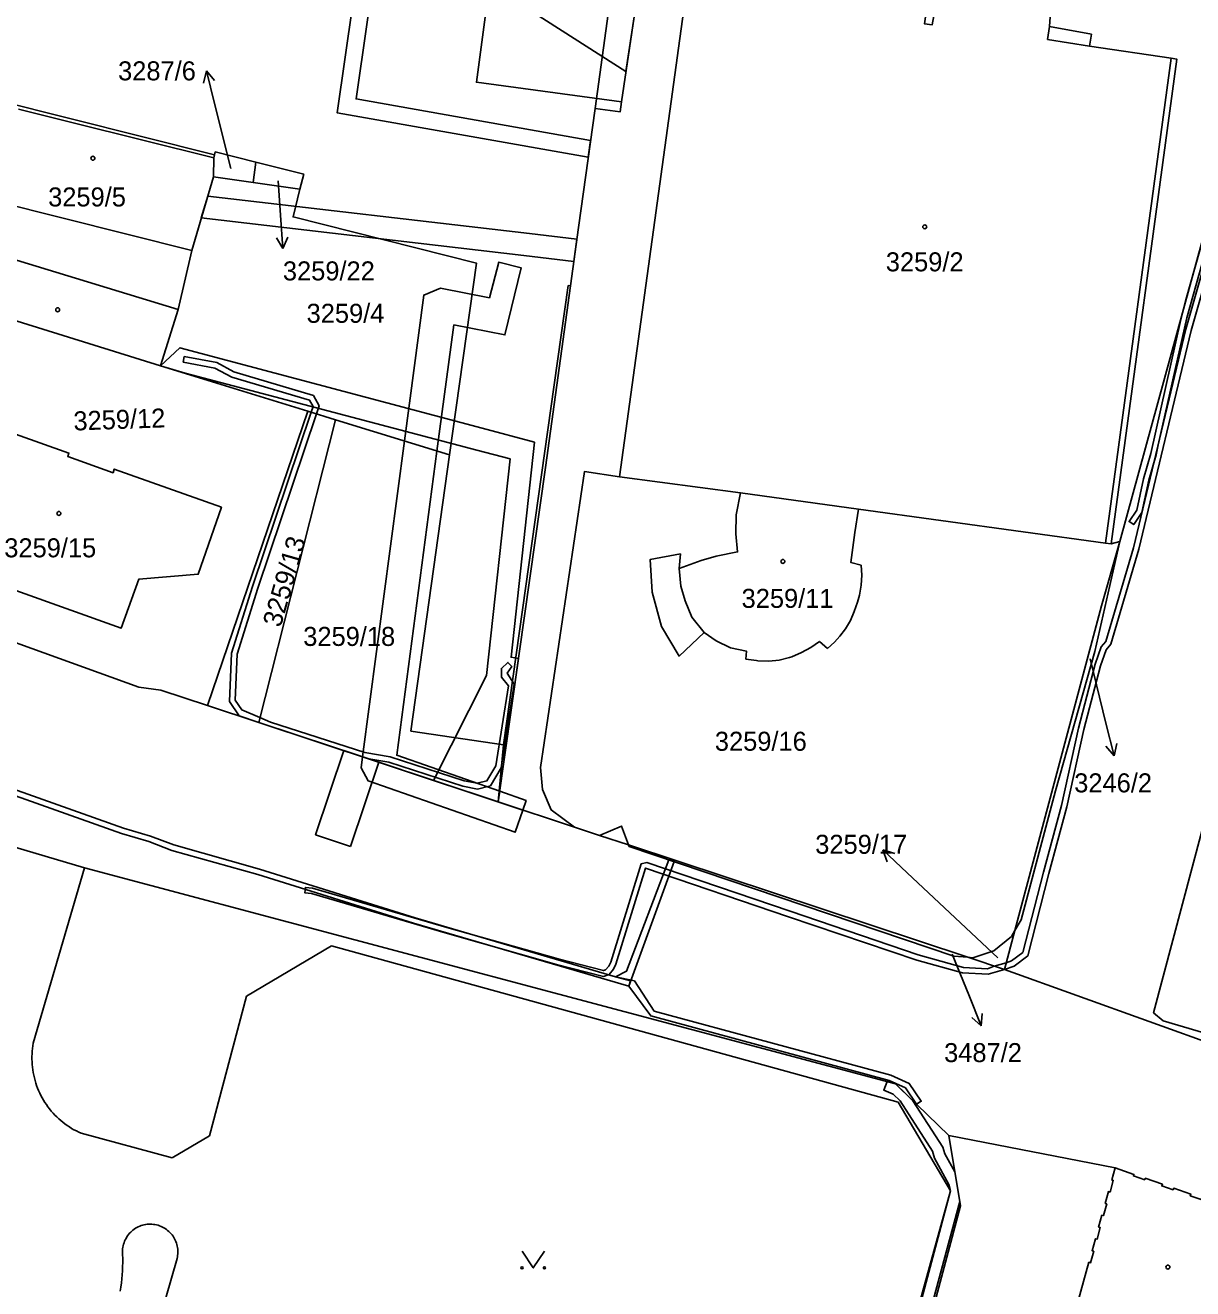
# Model space of a CAD drawing. Extents: x -756746 to -753363, y -1166406 to -1161727.
# Drawn here: x -755852.8 to -755748.4, y -1165303.9 to -1165191 of the extents above; entities that cross this region are included whole.
import ezdxf

# ---------------------------------------------------------------- set-up
doc = ezdxf.new("R2010")
doc.units = 0
for name, color, linetype in [('Hranice parcel', 7, 'Continuous'), ('Parcelní čísla', 7, 'Continuous'), ('Pop  PČ popisy', 7, 'Continuous'), ('Vnitřní kresba', 7, 'Continuous'), ('Věcná břemena k části', 7, 'Continuous'), ('Značky budov', 7, 'Continuous'), ('Značky kultur', 7, 'Continuous')]:
    doc.layers.add(name, color=color, linetype=linetype)

msp = doc.modelspace()

# ---------------------------------------------------------------- linework, layer by layer
at = {"layer": 'Hranice parcel'}
for p, q in [((-755754.95, -1165237.15), (-755744.19, -1165197.8)), ((-755835.96, -1165204.55), (-755835.93, -1165202.84)), ((-755832.18, -1165203.23), (-755832.43, -1165205.04)), ((-755835.96, -1165204.55), (-755837.91, -1165211.14)), ((-755832.43, -1165205.04), (-755835.96, -1165204.55)), ((-755828.23, -1165205.63), (-755832.43, -1165205.04)), ((-755859.44, -1165215.6), (-755840.69, -1165221.42)), ((-755840.69, -1165221.42), (-755827.53, -1165225.49)), ((-755836.51, -1165251.8), (-755827.53, -1165225.49)), ((-755827.53, -1165225.49), (-755825.06, -1165226.25)), ((-755831.92, -1165253.31), (-755825.06, -1165226.25)), ((-755814.86, -1165229.4), (-755825.06, -1165226.25)), ((-755806.28, -1165230.52), (-755810.51, -1165260.41)), ((-755799.67, -1165231.37), (-755788.86, -1165232.8)), ((-755788.86, -1165232.8), (-755778.31, -1165234.25)), ((-755754.95, -1165237.15), (-755755.74, -1165237.34)), ((-755781.81, -1165246.08), (-755781.09, -1165246.7)), ((-755836.51, -1165251.8), (-755831.92, -1165253.31)), ((-755810.51, -1165260.41), (-755831.92, -1165253.31)), ((-755810.51, -1165260.41), (-755810.03, -1165255.3)), ((-755810.51, -1165260.41), (-755803.68, -1165262.67)), ((-755798.87, -1165264.26), (-755768.55, -1165274.3)), ((-755764.34, -1165271.91), (-755765.27, -1165275.39)), ((-755768.55, -1165274.3), (-755765.27, -1165275.39)), ((-755765.27, -1165275.39), (-755736.6, -1165285.7)), ((-755755.38, -1165293.11), (-755770.24, -1165290.22))]:
    msp.add_line(p, q, dxfattribs=at)
for points in [[(-755780.01, -1165154.81), (-755783.79, -1165184.56), (-755797.72, -1165182.67), (-755798.37, -1165190.23), (-755799.5, -1165197.84), (-755799.61, -1165198.73), (-755801.85, -1165198.44), (-755803.34, -1165209.06), (-755804.06, -1165214.29), (-755806.28, -1165230.52)], [(-755770.91, -1165186.62), (-755771.73, -1165190.96), (-755772.41, -1165190.87), (-755772.25, -1165189.81), (-755793.57, -1165186.97), (-755793.71, -1165188.03), (-755799.67, -1165231.37)], [(-755755.74, -1165237.34), (-755749.86, -1165194.02), (-755750.36, -1165193.95), (-755757.66, -1165192.85), (-755757.5, -1165191.8), (-755761.24, -1165191.11), (-755761.02, -1165188.03)], [(-755853.38, -1165198.48), (-755848.62, -1165199.7), (-755835.93, -1165202.84)], [(-755835.93, -1165202.84), (-755835.87, -1165202.59), (-755835.8, -1165202.32), (-755832.18, -1165203.23)], [(-755832.18, -1165203.23), (-755827.9, -1165204.3), (-755828.23, -1165205.63)], [(-755828.23, -1165205.63), (-755828.85, -1165208.13), (-755812.46, -1165212.25), (-755814.86, -1165229.4)], [(-755837.91, -1165211.14), (-755839.13, -1165216.39), (-755840.69, -1165221.42)], [(-755864.25, -1165242.34), (-755858.45, -1165225.85), (-755848.88, -1165229.24), (-755848.99, -1165229.55), (-755844.94, -1165230.99), (-755844.83, -1165230.67), (-755835.26, -1165234.07), (-755837.33, -1165240.06), (-755842.63, -1165240.5), (-755844.21, -1165244.87), (-755853.64, -1165241.53), (-755864.25, -1165242.34)], [(-755810.03, -1165255.3), (-755818.32, -1165254.08), (-755814.86, -1165229.4)], [(-755799.67, -1165231.37), (-755802.81, -1165230.89), (-755806.74, -1165257.33), (-755806.56, -1165259.31), (-755805.78, -1165261.13), (-755803.68, -1165262.67)], [(-755788.86, -1165232.8), (-755789.25, -1165234.75), (-755789.28, -1165236.46), (-755789.12, -1165238.07), (-755791.04, -1165238.46), (-755792.38, -1165238.84), (-755794.34, -1165239.56), (-755794.23, -1165238.24), (-755796.92, -1165238.74), (-755796.75, -1165241.66), (-755795.91, -1165244.74), (-755794.35, -1165247.38), (-755792.1, -1165245.28), (-755791.04, -1165246), (-755789.74, -1165246.65), (-755788.33, -1165246.93), (-755788.38, -1165247.65)], [(-755778.07, -1165239.26), (-755779, -1165239.01), (-755778.63, -1165236.32), (-755778.31, -1165234.25)], [(-755778.31, -1165234.25), (-755756.24, -1165237.28), (-755755.74, -1165237.34)], [(-755754.95, -1165237.15), (-755757.19, -1165246.97), (-755760.69, -1165259.43), (-755763.78, -1165270.94), (-755764.34, -1165271.91)], [(-755754.95, -1165237.15), (-755756.59, -1165242.9), (-755764.34, -1165271.91)], [(-755781.09, -1165246.7), (-755780.45, -1165246.14), (-755779.97, -1165245.61), (-755779.46, -1165244.93), (-755779.04, -1165244.19), (-755778.71, -1165243.4), (-755778.39, -1165242.56), (-755778.22, -1165241.93), (-755778.07, -1165241.05), (-755778.02, -1165240.15), (-755778.07, -1165239.26)], [(-755864.25, -1165242.34), (-755842.64, -1165250.15), (-755840.66, -1165250.43), (-755836.51, -1165251.8)], [(-755788.38, -1165247.65), (-755787.43, -1165247.78), (-755787.3, -1165247.8), (-755786.34, -1165247.82), (-755785.39, -1165247.74), (-755784.48, -1165247.5), (-755784.28, -1165247.43), (-755783.41, -1165247.07), (-755782.58, -1165246.62), (-755781.81, -1165246.08)], [(-755770.24, -1165290.22), (-755775.01, -1165285.6), (-755847.49, -1165266.29), (-755854.52, -1165264.21), (-755855.29, -1165264.08), (-755878.63, -1165256.24)], [(-755746.65, -1165259.79), (-755746.75, -1165259.77), (-755751.94, -1165279.26), (-755751.09, -1165279.99), (-755736.24, -1165284.35)], [(-755803.68, -1165262.67), (-755801.45, -1165263.4), (-755798.87, -1165264.26)], [(-755798.87, -1165264.26), (-755798.82, -1165264.39), (-755769.79, -1165274.21), (-755768.55, -1165274.3)], [(-755768.55, -1165274.3), (-755768.09, -1165274.34), (-755766.2, -1165273.71), (-755764.65, -1165272.45), (-755764.34, -1165271.91)], [(-755770.24, -1165290.22), (-755769.2, -1165296.5), (-755780.52, -1165339.02), (-755785.28, -1165356.66), (-755787.3, -1165364.42), (-755792.35, -1165382.62), (-755794.89, -1165387.85)], [(-755758.67, -1165305.02), (-755757.72, -1165301.56), (-755757.57, -1165301.6), (-755757.29, -1165300.57), (-755757.43, -1165300.53), (-755757.14, -1165299.46), (-755756.99, -1165299.5), (-755756.7, -1165298.46), (-755756.85, -1165298.42), (-755756.55, -1165297.35), (-755756.41, -1165297.39), (-755756.12, -1165296.35), (-755756.26, -1165296.31), (-755755.97, -1165295.24), (-755755.82, -1165295.28), (-755755.54, -1165294.24), (-755755.68, -1165294.2), (-755755.38, -1165293.11)], [(-755740.84, -1165298.19), (-755742.57, -1165297.59), (-755742.62, -1165297.73), (-755743.61, -1165297.38), (-755743.57, -1165297.24), (-755745.12, -1165296.69), (-755745.17, -1165296.83), (-755746.14, -1165296.49), (-755746.09, -1165296.35), (-755747.63, -1165295.82), (-755747.67, -1165295.96), (-755748.66, -1165295.61), (-755748.61, -1165295.47), (-755750.14, -1165294.94), (-755750.19, -1165295.08), (-755751.2, -1165294.73), (-755751.15, -1165294.58), (-755752.68, -1165294.05), (-755752.73, -1165294.19), (-755753.74, -1165293.84), (-755753.69, -1165293.7), (-755755.38, -1165293.11)]]:
    msp.add_lwpolyline(points, dxfattribs=at)
at = {"layer": 'Pop  PČ popisy'}
for p, q in [((-755836.6, -1165195.07), (-755836.84, -1165196.16)), ((-755835.87, -1165197.98), (-755836.6, -1165195.07)), ((-755836.6, -1165195.07), (-755835.87, -1165195.92)), ((-755834.4, -1165203.81), (-755835.87, -1165197.98)), ((-755830.17, -1165204.91), (-755829.96, -1165207.96)), ((-755829.96, -1165207.96), (-755829.75, -1165210.95)), ((-755829.75, -1165210.95), (-755830.32, -1165209.99)), ((-755829.75, -1165210.95), (-755829.32, -1165209.92)), ((-755757.61, -1165247.61), (-755756.19, -1165253.37)), ((-755756.19, -1165253.37), (-755755.46, -1165256.28)), ((-755755.46, -1165256.28), (-755755.22, -1165255.19)), ((-755755.46, -1165256.28), (-755756.19, -1165255.43)), ((-755773.95, -1165266.76), (-755776.15, -1165264.71)), ((-755776.15, -1165264.71), (-755775.07, -1165265.03)), ((-755776.15, -1165264.71), (-755775.75, -1165265.76)), ((-755765.87, -1165274.35), (-755773.95, -1165266.76)), ((-755769.94, -1165274.01), (-755768.46, -1165277.65)), ((-755768.46, -1165277.65), (-755767.34, -1165280.43)), ((-755767.34, -1165280.43), (-755768.18, -1165279.69)), ((-755767.34, -1165280.43), (-755767.25, -1165279.32))]:
    msp.add_line(p, q, dxfattribs=at)
at = {"layer": 'Vnitřní kresba'}
for p, q in [((-755801.85, -1165198.44), (-755799.58, -1165181.93)), ((-755761.24, -1165191.11), (-755761.42, -1165192.28)), ((-755761.42, -1165192.28), (-755757.66, -1165192.85)), ((-755750.36, -1165193.95), (-755756.24, -1165237.28)), ((-755835.87, -1165202.59), (-755860.62, -1165196.36)), ((-755856.22, -1165206.52), (-755837.91, -1165211.14)), ((-755857.84, -1165210.71), (-755839.13, -1165216.39)), ((-755805.52, -1165223.13), (-755804.27, -1165214.24)), ((-755804.27, -1165214.24), (-755804.06, -1165214.29)), ((-755810.03, -1165255.3), (-755805.52, -1165223.13)), ((-755794.19, -1165241.14), (-755794.34, -1165239.56)), ((-755793.8, -1165242.44), (-755794.19, -1165241.14)), ((-755793.21, -1165243.89), (-755793.8, -1165242.44)), ((-755792.1, -1165245.28), (-755793.21, -1165243.89)), ((-755847.49, -1165266.29), (-755852.07, -1165281.98)), ((-755833.02, -1165277.76), (-755825.42, -1165273.28)), ((-755825.42, -1165273.28), (-755774.76, -1165287.26)), ((-755836.32, -1165290.26), (-755833.02, -1165277.76)), ((-755774.76, -1165287.26), (-755770.09, -1165295.16)), ((-755847.79, -1165290.03), (-755839.66, -1165292.21)), ((-755839.66, -1165292.21), (-755836.32, -1165290.26)), ((-755770.09, -1165295.16), (-755780.66, -1165333.38)), ((-755839.22, -1165301.22), (-755843.03, -1165314.44))]:
    msp.add_line(p, q, dxfattribs=at)
for points in [[(-755801.45, -1165263.4), (-755799.5, -1165262.57), (-755798.87, -1165264.26)], [(-755852.07, -1165281.98), (-755852.11, -1165282.22), (-755852.14, -1165282.45), (-755852.17, -1165282.69), (-755852.18, -1165282.93), (-755852.19, -1165283.17), (-755852.19, -1165283.41), (-755852.18, -1165283.65), (-755852.17, -1165283.89), (-755852.14, -1165284.13), (-755852.11, -1165284.37), (-755852.08, -1165284.6), (-755852.03, -1165284.84), (-755851.97, -1165285.07), (-755851.91, -1165285.31), (-755851.84, -1165285.54), (-755851.77, -1165285.76), (-755851.68, -1165285.99), (-755851.59, -1165286.21), (-755851.49, -1165286.43), (-755851.39, -1165286.64), (-755851.28, -1165286.86), (-755851.16, -1165287.06), (-755851.03, -1165287.27), (-755850.9, -1165287.47), (-755850.76, -1165287.66), (-755850.61, -1165287.85), (-755850.46, -1165288.04), (-755850.3, -1165288.22), (-755850.14, -1165288.4), (-755849.97, -1165288.57), (-755849.79, -1165288.73), (-755849.61, -1165288.89), (-755849.43, -1165289.04), (-755849.24, -1165289.19), (-755849.04, -1165289.33), (-755848.84, -1165289.46), (-755848.64, -1165289.59), (-755848.43, -1165289.71), (-755848.22, -1165289.82), (-755848.01, -1165289.93), (-755847.79, -1165290.03)], [(-755844.09, -1165300.49), (-755844.08, -1165300.35), (-755844.06, -1165300.21), (-755844.03, -1165300.08), (-755844, -1165299.94), (-755843.95, -1165299.81), (-755843.91, -1165299.68), (-755843.85, -1165299.55), (-755843.78, -1165299.43), (-755843.71, -1165299.3), (-755843.64, -1165299.19), (-755843.55, -1165299.08), (-755843.46, -1165298.97), (-755843.36, -1165298.87), (-755843.26, -1165298.77), (-755843.16, -1165298.69), (-755843.04, -1165298.6), (-755842.93, -1165298.52), (-755842.81, -1165298.45), (-755842.68, -1165298.39), (-755842.56, -1165298.33), (-755842.42, -1165298.28), (-755842.29, -1165298.24), (-755842.16, -1165298.21), (-755842.02, -1165298.18), (-755841.88, -1165298.16), (-755841.74, -1165298.15), (-755841.6, -1165298.15), (-755841.46, -1165298.16), (-755841.32, -1165298.17), (-755841.19, -1165298.19), (-755841.05, -1165298.22), (-755840.91, -1165298.25), (-755840.78, -1165298.3), (-755840.65, -1165298.35), (-755840.52, -1165298.41), (-755840.4, -1165298.47), (-755840.28, -1165298.54), (-755840.17, -1165298.62), (-755840.06, -1165298.71), (-755839.95, -1165298.8), (-755839.85, -1165298.9), (-755839.76, -1165299), (-755839.67, -1165299.11), (-755839.58, -1165299.22), (-755839.51, -1165299.34), (-755839.44, -1165299.46), (-755839.38, -1165299.58), (-755839.32, -1165299.71), (-755839.27, -1165299.84), (-755839.23, -1165299.98), (-755839.2, -1165300.11), (-755839.18, -1165300.25), (-755839.16, -1165300.39), (-755839.15, -1165300.53), (-755839.15, -1165300.67), (-755839.15, -1165300.81), (-755839.17, -1165300.95), (-755839.19, -1165301.08), (-755839.22, -1165301.22)], [(-755844.3, -1165304.13), (-755844.24, -1165303.77), (-755844.19, -1165303.41), (-755844.15, -1165303.04), (-755844.12, -1165302.68), (-755844.09, -1165302.32), (-755844.08, -1165301.95), (-755844.07, -1165301.59), (-755844.07, -1165301.22), (-755844.08, -1165300.85), (-755844.09, -1165300.49)]]:
    msp.add_lwpolyline(points, dxfattribs=at)
at = {"layer": 'Věcná břemena k části'}
for points in [[(-755798.37, -1165190.23), (-755797.72, -1165182.67), (-755799.87, -1165190.03), (-755811.43, -1165188.46), (-755812.46, -1165196.09), (-755799.5, -1165197.84)], [(-755802.46, -1165202.79), (-755802.25, -1165201.3), (-755823.22, -1165197.58), (-755821.34, -1165184.46), (-755822.82, -1165184.27), (-755824.91, -1165198.81)], [(-755837.05, -1165208.22), (-755808.21, -1165211.58), (-755803.76, -1165212.1), (-755803.49, -1165210.12), (-755807.73, -1165209.62), (-755836.47, -1165206.27)], [(-755814.49, -1165217.78), (-755809.92, -1165218.67), (-755808.47, -1165212.67), (-755810.46, -1165212.18), (-755811.3, -1165215.35), (-755815.66, -1165214.5), (-755817.17, -1165215.11), (-755818.89, -1165228.15), (-755822.63, -1165256.39), (-755822.08, -1165256.57), (-755816.3, -1165258.49), (-755810.51, -1165260.41), (-755810.38, -1165259.46), (-755819.58, -1165256.24), (-755815.99, -1165229.05)], [(-755840.69, -1165221.42), (-755838.49, -1165222.1), (-755812.41, -1165228.97), (-755809.45, -1165229.75), (-755811.56, -1165249.1), (-755816.3, -1165258.49), (-755810.51, -1165260.41), (-755808.7, -1165247.6), (-755809.37, -1165247.48), (-755807.27, -1165228.26), (-755811.94, -1165227.02), (-755838.96, -1165219.82)], [(-755827.23, -1165225.58), (-755832.49, -1165241.15), (-755834.35, -1165247.12), (-755834.52, -1165251.45), (-755833.67, -1165252.73), (-755831.92, -1165253.31), (-755822.08, -1165256.57), (-755820.29, -1165256.87), (-755813.69, -1165259), (-755812.37, -1165259.26), (-755811.21, -1165258.97), (-755810.26, -1165257.38), (-755809.08, -1165249.9), (-755809.72, -1165248.89), (-755809.31, -1165248.32), (-755809.64, -1165247.95), (-755810.23, -1165248.48), (-755810.22, -1165249.25), (-755809.6, -1165250.04), (-755810.74, -1165257.2), (-755811.53, -1165258.53), (-755812.39, -1165258.74), (-755813.57, -1165258.52), (-755820.17, -1165256.39), (-755822.44, -1165256.01), (-755830.88, -1165253.28), (-755831.81, -1165252.86), (-755833.44, -1165252.17), (-755834.02, -1165251.31), (-755833.85, -1165247.2), (-755832.01, -1165241.31), (-755826.75, -1165225.73), (-755826.52, -1165225.02), (-755827.03, -1165224.08), (-755834.13, -1165221.98), (-755835.67, -1165221.15), (-755838.57, -1165220.61), (-755838.66, -1165221.1), (-755835.83, -1165221.63), (-755834.33, -1165222.44), (-755827.37, -1165224.5), (-755827.06, -1165225.06)], [(-755823.71, -1165264.41), (-755821.18, -1165256.87), (-755824.31, -1165255.83), (-755826.84, -1165263.35)], [(-755808.31, -1165261.14), (-755822.63, -1165256.39), (-755822.76, -1165257.37), (-755822.14, -1165258.52), (-755808.99, -1165263.12)], [(-755810.38, -1165259.46), (-755810.51, -1165260.41), (-755808.31, -1165261.14), (-755808.02, -1165260.29)]]:
    msp.add_lwpolyline(points, close=True, dxfattribs=at)
for points in [[(-755814.37, -1165185.36), (-755799.1, -1165195.14), (-755798.37, -1165190.23)], [(-755743.33, -1165198.16), (-755749.05, -1165218.16), (-755753.73, -1165237.71), (-755756.2, -1165246.08), (-755756.61, -1165246.55), (-755757.17, -1165248.11), (-755758.64, -1165253.81), (-755760.18, -1165260.73), (-755761.78, -1165266.69), (-755763.63, -1165273.87), (-755764.64, -1165274.63), (-755765.11, -1165274.79), (-755766.18, -1165275.09), (-755766.77, -1165275.32), (-755768.94, -1165275.2), (-755772.97, -1165274.08), (-755784.41, -1165270.19), (-755797.23, -1165265.84), (-755797.74, -1165265.95), (-755800.45, -1165274.74), (-755800.63, -1165275.08), (-755800.91, -1165275.42), (-755801.11, -1165275.49), (-755805.15, -1165274.45), (-755815.12, -1165271.63), (-755827.11, -1165268.11), (-755827.74, -1165268.06), (-755827.79, -1165268.55), (-755827.21, -1165268.61)], [(-755827.21, -1165268.61), (-755815.26, -1165272.11), (-755805.29, -1165274.93), (-755801.09, -1165276.01), (-755800.61, -1165275.84), (-755800.21, -1165275.36), (-755799.99, -1165274.92), (-755797.34, -1165266.33), (-755784.57, -1165270.67), (-755773.11, -1165274.56), (-755769.02, -1165275.7), (-755766.71, -1165275.82), (-755765.27, -1165275.39), (-755764.4, -1165275.09), (-755763.19, -1165274.17), (-755761.3, -1165266.81), (-755759.7, -1165260.85), (-755758.16, -1165253.93), (-755756.69, -1165248.25), (-755756.17, -1165246.81), (-755755.76, -1165246.32), (-755753.25, -1165237.83), (-755748.57, -1165218.28), (-755742.85, -1165198.29)], [(-755744.1, -1165198.05), (-755749.04, -1165215.53), (-755749.51, -1165217.28), (-755752.18, -1165229.26), (-755752.84, -1165231.54), (-755753.44, -1165234.33), (-755754.13, -1165235.35), (-755753.71, -1165235.63), (-755752.98, -1165234.53), (-755752.36, -1165231.66), (-755751.7, -1165229.38), (-755751.52, -1165228.51), (-755748.97, -1165217.13), (-755743.62, -1165198.19)], [(-755856.37, -1165258.91), (-755844.17, -1165263.25), (-755841.74, -1165263.96), (-755839.68, -1165264.74), (-755831.99, -1165266.89), (-755818.08, -1165271.24), (-755798.85, -1165276.87), (-755796.88, -1165279.54), (-755775.58, -1165285.31), (-755774.12, -1165285.97), (-755773.13, -1165287.42), (-755772.7, -1165287.16), (-755773.78, -1165285.57), (-755775.42, -1165284.83), (-755796.56, -1165279.11), (-755798.34, -1165276.39), (-755800.03, -1165276.05), (-755817.94, -1165270.76), (-755831.85, -1165266.41), (-755839.52, -1165264.26), (-755841.58, -1165263.48), (-755844.01, -1165262.77), (-755856.19, -1165258.45)], [(-755856.37, -1165258.91), (-755844.17, -1165263.25), (-755841.74, -1165263.96), (-755839.68, -1165264.74), (-755831.99, -1165266.89), (-755818.08, -1165271.24), (-755798.85, -1165276.87), (-755798.68, -1165276.4), (-755800.03, -1165276.05), (-755817.94, -1165270.76), (-755831.85, -1165266.41), (-755839.52, -1165264.26), (-755841.58, -1165263.48), (-755844.01, -1165262.77), (-755856.19, -1165258.45)], [(-755856.37, -1165258.91), (-755844.17, -1165263.25), (-755841.74, -1165263.96), (-755839.68, -1165264.74), (-755831.99, -1165266.89), (-755818.08, -1165271.24), (-755798.85, -1165276.87), (-755794.79, -1165265.75), (-755795.27, -1165265.59), (-755799.06, -1165275.54), (-755800.03, -1165276.05), (-755817.94, -1165270.76), (-755831.85, -1165266.41), (-755839.52, -1165264.26), (-755841.58, -1165263.48), (-755844.01, -1165262.77), (-755856.19, -1165258.45)], [(-755775.08, -1165317.78), (-755769.26, -1165296.13), (-755769.7, -1165293.49), (-755770.59, -1165291.86), (-755770.76, -1165291.26), (-755773.44, -1165287.12), (-755775.01, -1165285.6), (-755775.74, -1165285.41), (-755776.05, -1165286.18), (-755775.21, -1165286.52), (-755774.6, -1165287.12), (-755771.7, -1165291.64), (-755771.53, -1165292.24), (-755770.23, -1165294.6), (-755770.09, -1165295.16), (-755776.04, -1165317.54)]]:
    msp.add_lwpolyline(points, dxfattribs=at)
at = {"layer": 'Značky budov'}
for centre in [(-755846.74, -1165202.88), (-755772.39, -1165209.01), (-755849.89, -1165216.42), (-755849.78, -1165234.63), (-755785.07, -1165238.92), (-755750.66, -1165301.99)]:
    msp.add_circle(centre, 0.175, dxfattribs=at)
at = {"layer": 'Značky kultur'}
msp.add_lwpolyline([(-755808.38, -1165300.56), (-755807.38, -1165302.06), (-755806.38, -1165300.56)], dxfattribs=at)
for centre in [(-755808.38, -1165302.06), (-755806.38, -1165302.06)]:
    msp.add_circle(centre, 0.1, dxfattribs=at)

# ---------------------------------------------------------------- texts
at = {"layer": 'Parcelní čísla'}
for s, p in [('3287/6', (-755844.49, -1165195.92)), ('3259/5', (-755850.74, -1165207.19)), ('3259/2', (-755775.87, -1165212.99)), ('3259/22', (-755829.76, -1165213.8)), ('3259/4', (-755827.64, -1165217.59)), ('3259/15', (-755854.66, -1165238.55)), ('3259/11', (-755788.76, -1165243.07)), ('3259/18', (-755827.94, -1165246.47)), ('3259/16', (-755791.15, -1165255.84)), ('3246/2', (-755759.03, -1165259.56)), ('3259/17', (-755782.18, -1165265.05)), ('3487/2', (-755770.66, -1165283.67))]:
    msp.add_text(s, height=1.7, dxfattribs=at).set_placement(p)
for s, rotation, p in [('3259/12', 2, (-755848.45, -1165227.22)), ('3259/13', 74, (-755829.96, -1165244.88))]:
    msp.add_text(s, height=1.7, rotation=rotation, dxfattribs=at).set_placement(p)

doc.saveas('drawing.dxf')
